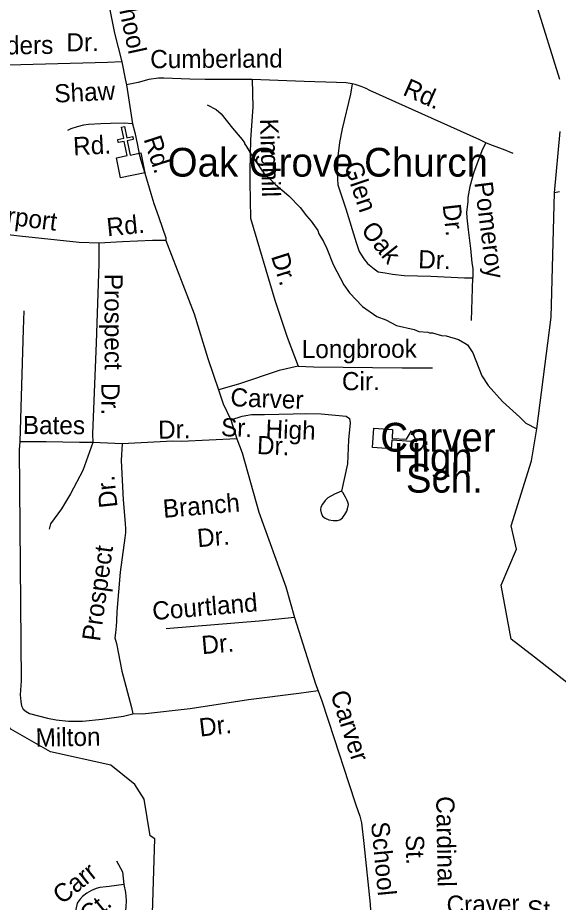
# Model space of a CAD drawing. Extents: x 1547597 to 1699558, y 810033 to 920809.
# Drawn here: x 1641794 to 1644617, y 867878 to 872498 of the extents above; entities that cross this region are included whole.
import ezdxf

# ---------------------------------------------------------------- set-up
doc = ezdxf.new("R2010")
doc.units = 0
for name, color, linetype in [('Exist Cultural Church CELL', 7, 'Continuous'), ('Exist Cultural Church Label', 7, 'Continuous'), ('Exist Cultural Educational Facility High CELL', 7, 'Continuous'), ('Exist Cultural Educational Facility High Label', 7, 'Continuous'), ('Exist Hydrographic Creek Single Shore', 7, 'Continuous'), ('Exist Hydrographic Misc Water Feature', 7, 'Continuous'), ('Exist Road Non-System Type 51', 7, 'Continuous'), ('Exist Road Non-System Type 51 Label', 7, 'Continuous')]:
    doc.layers.add(name, color=color, linetype=linetype)

msp = doc.modelspace()

# ---------------------------------------------------------------- linework, layer by layer
at = {"layer": 'Exist Cultural Church CELL'}
msp.add_lwpolyline([(1642309.9, 871766.8), (1642365.7, 871778.1), (1642350.7, 871852.7), (1642319.3, 871846.4), (1642316.2, 871862.1), (1642347.6, 871868.4), (1642335.8, 871927.4), (1642351.5, 871930.5), (1642363.3, 871871.5), (1642394.7, 871877.8), (1642397.8, 871862.1), (1642366.4, 871855.9), (1642381.4, 871781.2), (1642437.9, 871792.4), (1642458.8, 871688), (1642330.8, 871662.4)], close=True, dxfattribs=at)
at = {"layer": 'Exist Cultural Educational Facility High CELL'}
msp.add_lwpolyline([(1643654.2, 870354.4), (1643751.9, 870347.5), (1643748.7, 870301.5), (1643823.6, 870296.3), (1643851, 870341.5), (1643876.2, 870282.9), (1643748, 870292), (1643744.7, 870246), (1643647.1, 870252.9)], close=True, dxfattribs=at)
at = {"layer": 'Exist Hydrographic Creek Single Shore'}
for points in [[(1644624.3, 872175.8), (1644500.6, 872571.8), (1644310.8, 873116), (1644141.8, 873368.5), (1644001.1, 873716.7), (1644051.4, 874053.1), (1643950, 874351.2), (1643850.7, 874539.6), (1643853.1, 874703.9), (1643970.7, 874963.8), (1643901, 875126.9), (1644173.9, 875716.7), (1644313.5, 876006.1), (1644462.6, 876338.4), (1644843, 877175.9)], [(1642496, 867766.2), (1642510, 868209.1), (1642485, 868226), (1642454.1, 868417), (1642405.1, 868493.5), (1642281, 868594.6), (1641965, 868663.3), (1641758, 868782.4), (1641580.7, 869007.2), (1641520.7, 869205.2), (1641382.9, 869583.2), (1641179.1, 869661.2), (1640764, 870020.5), (1640304, 870558.4), (1640133, 870945.9), (1640046, 871354.8), (1640041, 871597.8), (1639947, 872141.3), (1639850, 872373), (1639660.9, 872593.5), (1639487, 872695.6)], [(1644741.3, 868962.9), (1644492.5, 869158.1), (1644371.4, 869252.3), (1644317.6, 869534.9), (1644398.3, 869723.3), (1644371.4, 869844.4), (1644476.1, 870184.7), (1644504.5, 870351.3), (1644579.9, 870934.6), (1644597.2, 871584.5), (1644626.7, 871903.6)]]:
    msp.add_lwpolyline(points, dxfattribs=at)
at = {"layer": 'Exist Hydrographic Misc Water Feature'}
for points in [[(1642783.3, 872044.1), (1642830.8, 872019.3), (1642856.5, 871996.8), (1642915.2, 871921.9), (1642966.3, 871863), (1642978, 871844.8), (1642977.9, 871838.8), (1642985.8, 871830.7), (1643018.9, 871776.1), (1643079.4, 871687.1), (1643140.4, 871628), (1643209.4, 871568.9), (1643268.4, 871507.9), (1643301.6, 871463.4), (1643327.2, 871434.9), (1643360.4, 871386.4), (1643366.1, 871370.3), (1643391.5, 871329.8), (1643408.9, 871293.5), (1643441.5, 871209), (1643497.8, 871104), (1643527.1, 871061.6), (1643593.8, 870990.4), (1643669, 870937.1), (1643716.7, 870920.3), (1643772.2, 870891.4), (1643863.8, 870869.8), (1643887.7, 870859.4), (1643935.6, 870856.6), (1643943.5, 870852.4), (1643959.5, 870852.2), (1644007.2, 870839.4), (1644031.2, 870836.9), (1644094.9, 870817.9), (1644128.6, 870799.3), (1644142.4, 870789), (1644169.7, 870748.6), (1644217.7, 870627.8), (1644250.9, 870577.2), (1644325.6, 870494), (1644416.2, 870412.5), (1644447.7, 870379.9), (1644504.5, 870351.3)], [(1644623.2, 871588.8), (1644597.2, 871584.5)]]:
    msp.add_lwpolyline(points, dxfattribs=at)
at = {"layer": 'Exist Road Non-System Type 51'}
msp.add_line((1644163.8, 870916.3), (1644169.8, 871140.3), dxfattribs=at)
for points in [[(1642256.7, 872637.1), (1642298.8, 872417.6), (1642338, 872268)], [(1642338, 872268), (1642263.7, 872265.1), (1641549.3, 872245.2), (1641499.3, 872245.6)], [(1642338, 872268), (1642355.2, 872179.8), (1642362.9, 872147.8)], [(1643017.8, 872175), (1642953.8, 872176.3), (1642773.8, 872175.4), (1642693.8, 872176.8), (1642556.8, 872183), (1642529.4, 872183), (1642478.6, 872175.2), (1642423.9, 872159.6), (1642362.9, 872147.8)], [(1643017.8, 872175), (1643021.8, 872030.5), (1643010.1, 871862.4), (1643006.2, 871698.1), (1643006.2, 871639.5), (1643010.1, 871451.8), (1643136.6, 871023.3), (1643201.4, 870830.1), (1643259.1, 870679)], [(1643540, 872152.2), (1643509.1, 872157.8), (1643459.5, 872160.8), (1643289.7, 872165.8), (1643017.8, 872175)], [(1642362.9, 872147.8), (1642394.2, 871944.5)], [(1643540, 872152.2), (1643532.5, 872099.5), (1643487.4, 871918.3), (1643474.2, 871846.5), (1643464.9, 871774.6), (1643464, 871720.8), (1643461.5, 871688.9), (1643466.4, 871624.7), (1643508.1, 871500), (1643561.2, 871325), (1643576.2, 871276.9), (1643601.7, 871238.4), (1643621.2, 871213.9), (1643654.7, 871187.5), (1643676.5, 871171), (1643712.5, 871166.5), (1643750.3, 871159.7), (1643812, 871152.6), (1643952, 871148.2), (1644127.7, 871139), (1644169.8, 871140.3)], [(1644238, 871845), (1644207.4, 871861.3), (1643904.7, 871996.8), (1643632.8, 872117.6), (1643613, 872128), (1643587.2, 872138.6), (1643571.6, 872145.1), (1643556.6, 872149.1), (1643540, 872152.2)], [(1642394.2, 871944.5), (1642350.2, 871947), (1642278.4, 871945.6), (1642228.3, 871944.1), (1642164.2, 871940.8), (1642138.3, 871936.9), (1642104.1, 871929.2), (1642072.1, 871917.6), (1642054.1, 871909.8)], [(1642394.2, 871944.5), (1642405.9, 871898.4), (1642419.1, 871832.3), (1642428.8, 871786.3), (1642440.3, 871742.2), (1642458, 871686), (1642489, 871580), (1642504.4, 871527.8), (1642529.8, 871459.7), (1642549.4, 871399.4), (1642566.8, 871349.2), (1642568, 871334.7)], [(1644238, 871845), (1644221.3, 871811.3), (1644175.2, 871692.2), (1644154.1, 871616.5), (1644145.1, 871558.7), (1644144.6, 871536.7), (1644137.7, 871482.8), (1644139.1, 871452.8), (1644146.1, 871390.6), (1644158.5, 871292.5), (1644165.2, 871218.3), (1644170.6, 871188.2), (1644169.8, 871140.3)], [(1644380.9, 871788.4), (1644331.3, 871809.3), (1644267.9, 871833.5), (1644238, 871845)], [(1642218.3, 871321.7), (1642114.4, 871324.9), (1641802.9, 871357.4), (1641637.4, 871376.9), (1641556.2, 871386.6), (1641481.6, 871393.1)], [(1642568, 871334.7), (1642497.3, 871334.7), (1642341.6, 871328.2), (1642218.3, 871321.7)], [(1642568, 871334.7), (1642714.8, 870951.5), (1642786.1, 870717.7), (1642842.1, 870554.2)], [(1642218.3, 871321.7), (1642218.2, 871213.1), (1642203.6, 870800.5), (1642183.9, 870325.8), (1642185.8, 870279.1)], [(1641825.6, 870967.7), (1641822.3, 870870.3), (1641809.4, 870402.7), (1641806.1, 870282.6)], [(1643259.1, 870679), (1643159.4, 870656.3), (1642946.4, 870583.7), (1642842.1, 870554.2)], [(1643259.1, 870679), (1643338.5, 870674.4), (1643800.9, 870669.9), (1643959.5, 870669.9)], [(1642842.1, 870554.2), (1642867, 870481.7), (1642907.2, 870397.7)], [(1642907.2, 870397.7), (1642966, 870417.1), (1643015.7, 870425.9), (1643083, 870425.9), (1643232.2, 870428.8), (1643299.4, 870431.8), (1643378.4, 870428.8), (1643510, 870417.1), (1643526.5, 870404.6), (1643530.5, 870382), (1643521.7, 870294.2), (1643515.8, 870168.4), (1643484.6, 870025.3)], [(1642907.2, 870397.7), (1642939, 870299.3)], [(1641806.1, 870282.6), (1641802.5, 870243.7), (1641811.7, 869034.9), (1641807.8, 868962.6), (1641809.8, 868927.4), (1641813.7, 868903.9), (1641823.5, 868886.3), (1641839.1, 868874.6), (1641856.3, 868864), (1641950.5, 868839.4), (1641995.4, 868831.6), (1642059.9, 868823.8), (1642132.2, 868823.8), (1642235.7, 868835.5), (1642347.1, 868851.1), (1642395.2, 868862.5)], [(1642185.8, 870279.1), (1642117.7, 870279.4), (1641942.4, 870282.6), (1641806.1, 870282.6)], [(1642185.8, 870279.1), (1642135, 870133.3), (1642070.7, 870012.5), (1642023.1, 869933.5), (1641965.6, 869854.6), (1641957.9, 869827.5)], [(1642939, 870299.3), (1642650.1, 870285.6), (1642604.1, 870286.2), (1642340.4, 870272.4), (1642185.8, 870279.1)], [(1642340.4, 870272.4), (1642333.7, 870184.9), (1642344.1, 869981), (1642355, 869856.9), (1642356.6, 869829), (1642356.4, 869809), (1642354.2, 869781), (1642328.6, 869603.3), (1642311.9, 869396.6), (1642310, 869345.8), (1642308, 869320.4), (1642304.1, 869285.2), (1642302, 869260.1), (1642309.8, 869230.1), (1642337.3, 869085.7), (1642388.4, 868895), (1642395.2, 868862.5)], [(1642939, 870299.3), (1642965.9, 870225.3), (1643053.3, 869915.8), (1643194.5, 869525.5), (1643238.7, 869365.6)], [(1643484.6, 870025.3), (1643448.2, 870009.8), (1643413.8, 869990.5), (1643399.7, 869976.8), (1643385.3, 869957.1), (1643377, 869941.3), (1643374.9, 869927.3), (1643378.4, 869912.8), (1643386.2, 869895), (1643400, 869884.8), (1643417.9, 869876.4), (1643441.8, 869872.1), (1643463.8, 869871.7), (1643475.9, 869875.4), (1643490.1, 869887.1), (1643502.3, 869902.9), (1643512.6, 869920.7), (1643516.9, 869932.6), (1643521.2, 869956.1), (1643517.4, 869968.6), (1643512.4, 869979.9), (1643506.1, 869994.9), (1643492.4, 870019.2), (1643484.6, 870025.3)], [(1643238.7, 869365.6), (1643054.4, 869347.3), (1642588.3, 869307.6), (1642569.3, 869306)], [(1643238.7, 869365.6), (1643348.8, 869018.9), (1643362.5, 868982.8)], [(1643362.5, 868982.8), (1643261.8, 868969.6), (1642999.5, 868936), (1642694.3, 868888.2), (1642446, 868860.7), (1642395.2, 868862.5)], [(1643362.5, 868982.8), (1643382, 868930.8), (1643446.3, 868734.2), (1643522.2, 868503.7), (1643560.3, 868387.2), (1643581.1, 868328.2), (1643589.2, 868292.8), (1643601.4, 868185.1), (1643634.6, 867868.8), (1643639.1, 867770.1)], [(1642310.7, 868094.8), (1642342.1, 868037.6), (1642348.9, 867970.4)], [(1642348.9, 867970.4), (1642271.3, 867961.3), (1642255.7, 867959.1), (1642223.4, 867955.7), (1642203.2, 867949.9), (1642179.2, 867940.2), (1642155.1, 867926.5), (1642133, 867908.5), (1642118.8, 867892.8), (1642104.6, 867872.9), (1642098.6, 867840.6), (1642094.1, 867799.1), (1642091.9, 867777.1), (1642092, 867772.7)], [(1642348.9, 867970.4), (1642357, 867929.8), (1642359.7, 867888.1), (1642358.9, 867852.6), (1642352.2, 867785.3), (1642345.5, 867701.2), (1642335.4, 867637.3), (1642322, 867529.6), (1642301.8, 867421.9)]]:
    msp.add_lwpolyline(points, dxfattribs=at)

# ---------------------------------------------------------------- texts
at = {"layer": 'Exist Cultural Church Label'}
msp.add_text('Oak Grove Church', height=150, dxfattribs=at).set_placement((1642577.4, 871668.4))
at = {"layer": 'Exist Cultural Educational Facility High Label'}
for s, p in [('Carver', (1643687.7, 870232.5)), ('High', (1643757.4, 870127.4)), ('Sch.', (1643821.1, 870017.9))]:
    msp.add_text(s, height=150, dxfattribs=at).set_placement(p)
at = {"layer": 'Exist Road Non-System Type 51 Label'}
for s, rotation, p in [('School', 282.1866, (1642292.9, 872682.3)), ('Flanders', 0.7513, (1641486.4, 872303.2)), ('Dr.', 0.7513, (1642049, 872322)), ('Cumberland', 0.2999, (1642486.2, 872234.7)), ('Rd.', 336.0455, (1643799.6, 872097.3)), ('Shaw', 2.9475, (1641987.7, 872054.4)), ('Kinghill', 271.5394, (1643059.2, 871970.1)), ('Rd.', 2.9475, (1642086, 871779.3)), ('Rd.', 288.0309, (1642450.5, 871864.6)), ('Glen', 288.4829, (1643496.7, 871728.3)), ('Pomeroy', 277.212, (1644178.6, 871636.9)), ('Airport', 352.644, (1641621.6, 871433.1)), ('Dr.', 276.3677, (1644012.5, 871521)), ('Rd.', 5.8449, (1642263.3, 871356.1)), ('Oak', 308.6373, (1643582.4, 871387.3)), ('Dr.', 358.1811, (1643884.2, 871190)), ('Dr.', 287.5215, (1643115.9, 871252.4)), ('Prospect', 270.096, (1642247.6, 871160.8)), ('Longbrook', 0.2069, (1643277.6, 870720.4)), ('Cir.', 0.2069, (1643487.2, 870552.6)), ('Dr.', 270.0928, (1642231.4, 870591)), ('Carver', 357.7765, (1642903.6, 870469.5)), ('Bates', 359.8605, (1641821, 870323.7)), ('Sr.  High', 357.7765, (1642854.2, 870313.4)), ('Dr.', 1.2189, (1642528.1, 870298.9)), ('Dr.', 357.6056, (1643042.1, 870219.8)), ('Dr.', 96.0155, (1642315.7, 869942.9)), ('Branch', 4.8745, (1642556.3, 869885.9)), ('Dr.', 4.8745, (1642735, 869732.7)), ('Prospect', 82.1474, (1642223.7, 869237.9)), ('Courtland', 4.8745, (1642500.9, 869351.8)), ('Dr.', 4.8745, (1642757.6, 869174)), ('Carver', 287.622, (1643426, 868968.1)), ('Dr.', 6.7103, (1642747, 868743.3)), ('Milton', 0.917, (1641888.4, 868691)), ('Cardinal', 271.0601, (1643978.9, 868431.6)), ('School', 275.4947, (1643638.7, 868294.9)), ('St.', 271.0601, (1643820.7, 868229.3)), ('Carr', 39.0034, (1642025.6, 867864.1)), ('Craver', 1.0471, (1644034.2, 867817.5)), ('Ct.', 39.0034, (1642166.6, 867761)), ('St.', 0.3634, (1644454.5, 867793.2))]:
    msp.add_text(s, height=95, rotation=rotation, dxfattribs=at).set_placement(p)

doc.saveas('drawing.dxf')
